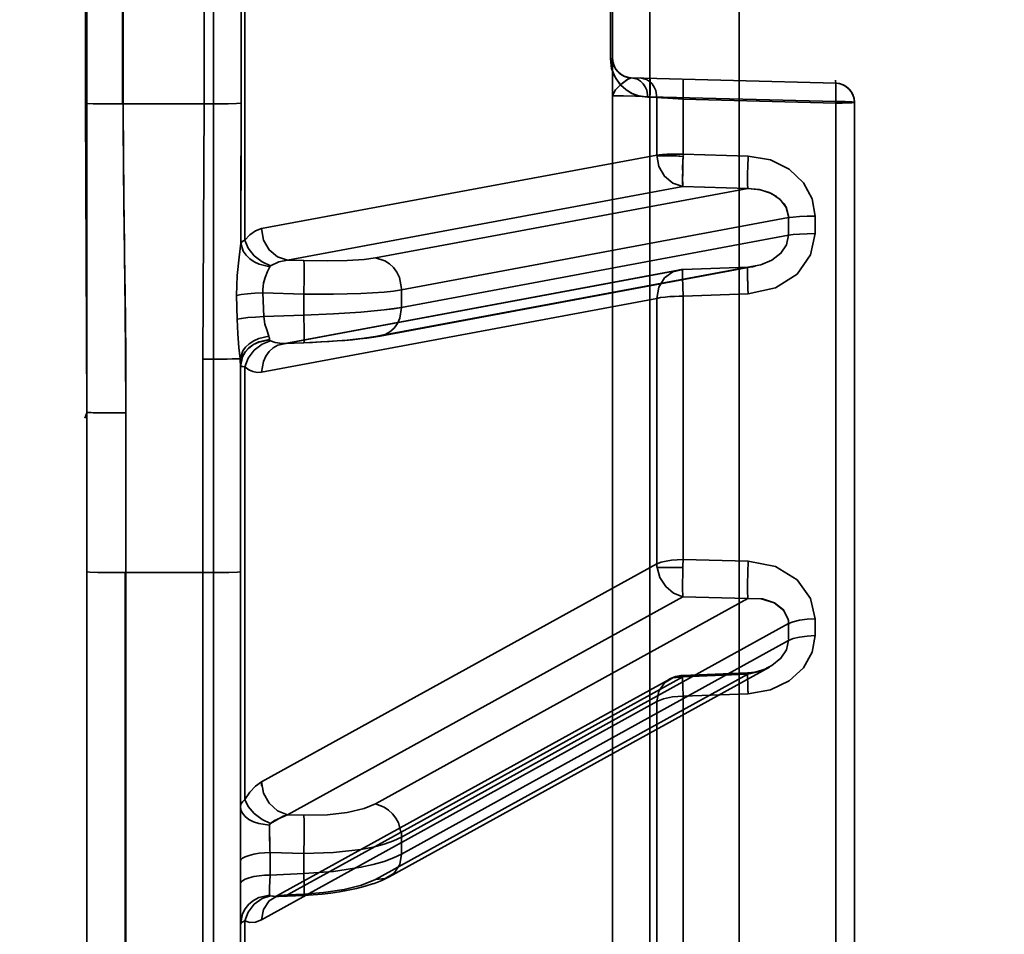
# Model space of a CAD drawing. Header units: millimetres. Extents: x -1465 to 393277, y -3788 to 454312.
# Tile 514 of 656: x 375454 to 375480, y 11025 to 11049. Entities that reach past the tile are written whole.
import ezdxf

# ---------------------------------------------------------------- set-up
doc = ezdxf.new("R2010")
doc.units = ezdxf.units.MM
doc.header["$XCLIPFRAME"] = 2
doc.layers.add('AHU03-3-68634OBJ', color=8, linetype='Continuous')
doc.layers.add('EC-MTR_250-0_7OBJ', color=8, linetype='Continuous')
picture_1 = doc.add_image_def('image3.bmp', size_in_pixel=(1540, 807))

msp = doc.modelspace()

# ---------------------------------------------------------------- linework, layer by layer
at = {"layer": 'AHU03-3-68634OBJ', "color": 8, "linetype": 'Continuous', "lineweight": 35, "ltscale": 100}
msp.add_line((375455.692, 10914.69), (375455.692, 11182.69), dxfattribs=at)
at = {"layer": 'EC-MTR_250-0_7OBJ', "color": 8, "linetype": 'Continuous', "lineweight": 35, "ltscale": 100}
for p, q in [((375458.992, 10981.556), (375458.992, 11108.076)), ((375472.692, 11099.54), (375472.692, 10997.84)), ((375470.365, 11096.131), (375470.365, 11001.248)), ((375459.807, 11042.943), (375459.807, 11054.436)), ((375455.654, 11046.509), (375455.654, 11050.87)), ((375456.617, 11046.495), (375456.617, 11050.884)), ((375456.634, 11046.495), (375456.634, 11050.884)), ((375458.747, 11050.883), (375458.747, 11046.496)), ((375459.711, 11046.512), (375459.711, 11050.867)), ((375469.334, 11047.672), (375469.334, 11049.707)), ((375469.392, 11049.702), (375469.392, 10997.367)), ((375469.567, 11047.296), (375469.515, 11047.347)), ((375469.625, 11047.254), (375469.567, 11047.297)), ((375469.584, 11047.282), (375469.571, 11047.293)), ((375469.598, 11047.272), (375469.584, 11047.282)), ((375469.612, 11047.262), (375469.598, 11047.272)), ((375469.626, 11047.253), (375469.612, 11047.262)), ((375469.686, 11047.221), (375469.624, 11047.254)), ((375469.64, 11047.244), (375469.626, 11047.253)), ((375469.655, 11047.236), (375469.64, 11047.244)), ((375469.67, 11047.228), (375469.655, 11047.236)), ((375469.782, 11047.188), (375469.765, 11047.193)), ((375469.8, 11047.185), (375469.781, 11047.188)), ((375469.819, 11047.182), (375469.799, 11047.185)), ((375469.838, 11047.179), (375469.818, 11047.182)), ((375469.878, 11047.177), (375475.205, 11047.037)), ((375470.308, 11046.668), (375470.541, 11046.662)), ((375470.365, 11046.683), (375475.205, 11046.558)), ((375475.205, 11046.558), (375470.365, 11046.683)), ((375470.541, 11045.164), (375470.541, 11046.662)), ((375471.228, 11046.623), (375475.205, 11046.518)), ((375471.228, 11045.191), (375471.228, 11046.623)), ((375456.634, 11046.495), (375458.747, 11046.496)), ((375475.205, 10994.22), (375475.205, 11046.558)), ((375475.692, 10994.72), (375475.692, 11046.537)), ((375460.241, 11043.248), (375470.541, 11045.164)), ((375472.921, 11045.138), (375471.228, 11045.191)), ((375471.228, 11045.191), (375472.921, 11045.138)), ((375460.921, 11042.426), (375471.221, 11044.346)), ((375471.221, 11044.346), (375472.914, 11044.292)), ((375463.212, 11042.485), (375472.914, 11044.292)), ((375463.892, 11041.654), (375473.979, 11043.533)), ((375473.979, 11043.533), (375473.979, 11043.073)), ((375474.666, 11043.119), (375474.666, 11043.572)), ((375463.892, 11041.195), (375473.979, 11043.073)), ((375460.921, 11042.426), (375461.342, 11042.414)), ((375473.103, 11042.265), (375463.331, 11040.445)), ((375471.22, 11042.181), (375472.913, 11042.244)), ((375472.978, 11042.248), (375472.913, 11042.244)), ((375473.111, 11042.267), (375473.044, 11042.256)), ((375471.103, 11042.168), (375460.802, 11040.249)), ((375460.921, 11040.26), (375471.221, 11042.179)), ((375463.212, 11040.434), (375472.914, 11042.241)), ((375471.221, 11042.179), (375472.914, 11042.241)), ((375459.603, 11040.885), (375459.592, 11041.505)), ((375459.592, 11041.505), (375459.603, 11040.885)), ((375460.28, 11041.574), (375461.342, 11041.541)), ((375460.302, 11040.955), (375460.28, 11041.574)), ((375461.342, 11040.994), (375461.342, 11041.541)), ((375463.892, 11041.195), (375463.892, 11041.654)), ((375471.228, 11041.487), (375472.921, 11041.549)), ((375472.921, 11041.549), (375471.228, 11041.487)), ((375471.228, 11034.625), (375471.228, 11041.487)), ((375460.241, 11039.509), (375470.541, 11041.431)), ((375470.541, 11034.515), (375470.541, 11041.431)), ((375460.302, 11040.955), (375461.342, 11040.994)), ((375460.839, 11040.254), (375460.851, 11040.255)), ((375460.85, 11040.255), (375461.344, 11040.273)), ((375460.921, 11040.26), (375461.342, 11040.276)), ((375463.166, 11040.418), (375463.332, 11040.445)), ((375458.709, 10992.826), (375458.709, 11039.846)), ((375459.692, 11026.76), (375459.692, 11039.693)), ((375459.807, 11028.378), (375459.807, 11039.651)), ((375455.692, 11038.46), (375455.692, 10998.7)), ((375456.709, 11034.289), (375456.709, 11038.446)), ((375471.228, 11034.625), (375472.921, 11034.582)), ((375472.921, 11034.582), (375471.228, 11034.625)), ((375456.692, 11001.818), (375456.692, 11034.289)), ((375456.709, 11034.289), (375458.709, 11034.289)), ((375456.709, 11001.818), (375456.709, 11034.289)), ((375460.241, 11028.834), (375470.541, 11034.515)), ((375470.548, 11034.419), (375471.222, 11034.419)), ((375460.921, 11027.975), (375471.221, 11033.658)), ((375463.212, 11028.264), (375472.914, 11033.615)), ((375471.221, 11033.658), (375472.914, 11033.615)), ((375463.892, 11027.395), (375473.979, 11032.958)), ((375463.892, 11026.953), (375473.979, 11032.516)), ((375473.48, 11031.826), (375463.571, 11026.361)), ((375470.863, 11031.506), (375460.562, 11025.822)), ((375460.921, 11025.891), (375471.221, 11031.575)), ((375463.212, 11026.292), (375472.914, 11031.643)), ((375471.217, 11031.605), (375472.91, 11031.673)), ((375471.221, 11031.575), (375472.914, 11031.643)), ((375472.921, 11031.131), (375471.228, 11031.064)), ((375471.228, 11031.064), (375472.921, 11031.131)), ((375471.228, 11024.599), (375471.228, 11031.064)), ((375460.241, 11025.239), (375470.541, 11030.926)), ((375470.541, 11024.411), (375470.541, 11030.926)), ((375460.921, 11027.975), (375461.342, 11027.965)), ((375463.892, 11026.953), (375463.892, 11027.395)), ((375460.464, 11026.992), (375461.342, 11026.972)), ((375460.464, 11026.992), (375460.464, 11026.409)), ((375461.342, 11026.972), (375461.342, 11026.446)), ((375459.692, 11026.177), (375459.692, 11026.76)), ((375461.342, 11026.446), (375460.464, 11026.409)), ((375463.373, 11026.264), (375463.572, 11026.361)), ((375463.374, 11026.265), (375463.572, 11026.361)), ((375459.692, 11026.177), (375459.692, 10993.358)), ((375463.164, 11026.183), (375463.374, 11026.265)), ((375460.562, 11025.822), (375460.572, 11025.827)), ((375460.643, 11025.847), (375460.682, 11025.851)), ((375460.682, 11025.851), (375461.349, 11025.879)), ((375460.921, 11025.891), (375461.342, 11025.909)), ((375459.807, 11014.594), (375459.807, 11025.213))]:
    msp.add_line(p, q, dxfattribs=at)
at = {"layer": 'EC-MTR_250-0_7OBJ', "color": 8, "linetype": 'Continuous', "lineweight": 35, "ltscale": 100, "flags": 128}
for points in [[(375469.392, 11047.677), (375469.377, 11047.674), (375469.359, 11047.673), (375469.347, 11047.673), (375469.334, 11047.672)], [(375469.334, 11047.672), (375469.378, 11047.377), (375469.424, 11047.255), (375469.48, 11047.151), (375469.603, 11046.987), (375469.737, 11046.867), (375469.877, 11046.779), (375470.019, 11046.718), (375470.308, 11046.668)], [(375470.308, 11046.668), (375470.092, 11046.697), (375469.904, 11046.765), (375469.741, 11046.864), (375469.58, 11047.013), (375469.457, 11047.19), (375469.366, 11047.419), (375469.334, 11047.672)], [(375469.515, 11047.347), (375469.472, 11047.405), (375469.437, 11047.469), (375469.412, 11047.537), (375469.397, 11047.607), (375469.392, 11047.677)], [(375469.429, 11047.486), (375469.421, 11047.508), (375469.413, 11047.531), (375469.406, 11047.556), (375469.4, 11047.584), (375469.395, 11047.614), (375469.393, 11047.645), (375469.392, 11047.677)], [(375469.457, 11047.429), (375469.447, 11047.447), (375469.438, 11047.466), (375469.429, 11047.486)], [(375469.546, 11047.315), (375469.534, 11047.327), (375469.522, 11047.339), (375469.511, 11047.352), (375469.5, 11047.366), (375469.489, 11047.38), (375469.478, 11047.395), (375469.468, 11047.411), (375469.458, 11047.428), (375469.448, 11047.447)], [(375469.392, 11046.702), (375469.457, 11046.853), (375469.606, 11046.998), (375469.78, 11047.134), (375469.878, 11047.177)], [(375469.878, 11047.177), (375469.763, 11047.123), (375469.608, 11046.999), (375469.464, 11046.863), (375469.392, 11046.702)], [(375469.571, 11047.293), (375469.558, 11047.304), (375469.546, 11047.315), (375469.534, 11047.327), (375469.522, 11047.339)], [(375469.731, 11047.202), (375469.715, 11047.208), (375469.7, 11047.214), (375469.684, 11047.221), (375469.669, 11047.228)], [(375469.878, 11047.177), (375469.815, 11047.183), (375469.75, 11047.197), (375469.686, 11047.221)], [(375469.764, 11047.192), (375469.747, 11047.197), (375469.731, 11047.202)], [(375469.879, 11047.177), (375469.857, 11047.178), (375469.837, 11047.179)], [(375469.878, 11047.177), (375470.04, 11047.138), (375470.118, 11047.089), (375470.187, 11047.023), (375470.242, 11046.942), (375470.281, 11046.852), (375470.308, 11046.668)], [(375469.878, 11047.177), (375470.04, 11047.138), (375470.118, 11047.089), (375470.187, 11047.023), (375470.242, 11046.942), (375470.281, 11046.852), (375470.308, 11046.668)], [(375470.541, 11046.662), (375470.514, 11046.846), (375470.475, 11046.936), (375470.42, 11047.017), (375470.351, 11047.083), (375470.274, 11047.132), (375470.112, 11047.171)], [(375470.112, 11047.171), (375470.273, 11047.132), (375470.351, 11047.083), (375470.42, 11047.017), (375470.475, 11046.936), (375470.514, 11046.846), (375470.541, 11046.662)], [(375470.365, 11046.683), (375470.368, 11046.778), (375470.369, 11046.869), (375470.37, 11046.952), (375470.37, 11047.024), (375470.37, 11047.056), (375470.37, 11047.084), (375470.37, 11047.108), (375470.369, 11047.128), (375470.368, 11047.143), (375470.368, 11047.155), (375470.366, 11047.166), (375470.348, 11047.177)], [(375471.228, 11047.141), (375471.232, 11047.121), (375471.233, 11047.105), (375471.233, 11047.083), (375471.234, 11047.056), (375471.234, 11047.024), (375471.234, 11046.988), (375471.234, 11046.905), (375471.233, 11046.812), (375471.231, 11046.716), (375471.228, 11046.623)], [(375471.228, 11047.141), (375471.231, 11047.131), (375471.232, 11047.119), (375471.233, 11047.101), (375471.233, 11047.079), (375471.234, 11047.053), (375471.234, 11047.023), (375471.234, 11046.988), (375471.234, 11046.909), (375471.233, 11046.82), (375471.231, 11046.723), (375471.228, 11046.623)], [(375475.205, 11046.518), (375475.207, 11046.618), (375475.209, 11046.715), (375475.21, 11046.805), (375475.21, 11046.884), (375475.21, 11046.918), (375475.21, 11046.949), (375475.21, 11046.975), (375475.209, 11046.997), (375475.208, 11047.015), (375475.207, 11047.027), (375475.201, 11047.116)], [(375475.692, 11046.537), (375475.687, 11046.607), (375475.672, 11046.676), (375475.648, 11046.742), (375475.615, 11046.803), (375475.574, 11046.86), (375475.525, 11046.91), (375475.469, 11046.953), (375475.408, 11046.988), (375475.344, 11047.014), (375475.275, 11047.03), (375475.205, 11047.037)], [(375475.205, 11047.037), (375475.208, 11047.017), (375475.208, 11047.001), (375475.209, 11046.981), (375475.209, 11046.957), (375475.21, 11046.929), (375475.21, 11046.898), (375475.209, 11046.826), (375475.208, 11046.743), (375475.207, 11046.652), (375475.205, 11046.558)], [(375469.392, 11046.702), (375469.466, 11046.707), (375469.675, 11046.705), (375469.99, 11046.696), (375470.365, 11046.683)], [(375470.365, 11046.683), (375469.99, 11046.696), (375469.675, 11046.705), (375469.466, 11046.707), (375469.392, 11046.702)], [(375470.541, 11046.662), (375470.425, 11046.67), (375470.308, 11046.677)], [(375470.541, 11046.662), (375470.665, 11046.653), (375470.827, 11046.643), (375471.228, 11046.623)], [(375455.654, 11046.509), (375455.662, 11044.489), (375455.692, 11038.46)], [(375455.654, 11046.509), (375455.856, 11046.502), (375456.198, 11046.497), (375456.617, 11046.495)], [(375455.654, 11046.509), (375455.856, 11046.501), (375456.198, 11046.496), (375456.617, 11046.495)], [(375456.634, 11046.495), (375456.637, 11045.849), (375456.645, 11044.95), (375456.657, 11043.782), (375456.667, 11042.897), (375456.674, 11042.403), (375456.685, 11041.597), (375456.695, 11040.799), (375456.702, 11040.008), (375456.707, 11039.223), (375456.709, 11038.446)], [(375456.709, 11038.446), (375456.701, 11040.073), (375456.68, 11041.974), (375456.663, 11043.268), (375456.643, 11045.118), (375456.634, 11046.495)], [(375458.709, 11039.846), (375458.747, 11046.496)], [(375458.747, 11046.496), (375458.709, 11039.846)], [(375458.747, 11046.496), (375459.08, 11046.497), (375459.371, 11046.501), (375459.59, 11046.506), (375459.711, 11046.512)], [(375458.747, 11046.496), (375459.08, 11046.497), (375459.371, 11046.5), (375459.59, 11046.505), (375459.711, 11046.512)], [(375459.711, 11046.512), (375459.709, 11045.601), (375459.699, 11042.871)], [(375459.699, 11042.871), (375459.702, 11043.78), (375459.711, 11046.512)], [(375475.692, 11046.537), (375475.629, 11046.547), (375475.455, 11046.555), (375475.205, 11046.558)], [(375475.692, 11046.537), (375475.629, 11046.528), (375475.455, 11046.521), (375475.205, 11046.518)], [(375475.692, 11046.537), (375475.67, 11046.532), (375475.616, 11046.527), (375475.542, 11046.523), (375475.457, 11046.521), (375475.369, 11046.519), (375475.283, 11046.518), (375475.205, 11046.518)], [(375470.541, 11045.164), (375470.616, 11045.171), (375470.689, 11045.177), (375470.756, 11045.18), (375470.817, 11045.183), (375470.907, 11045.186), (375470.981, 11045.188), (375471.041, 11045.19), (375471.112, 11045.191), (375471.174, 11045.191), (375471.228, 11045.191)], [(375471.221, 11044.346), (375470.962, 11044.427), (375470.743, 11044.61), (375470.596, 11044.867), (375470.541, 11045.164)], [(375470.542, 11045.14), (375470.682, 11045.14), (375470.866, 11045.141), (375471.056, 11045.144), (375471.239, 11045.13)], [(375471.239, 11045.13), (375470.985, 11045.142), (375470.731, 11045.14), (375470.542, 11045.14)], [(375471.227, 11045.14), (375471.223, 11044.994), (375471.216, 11044.839), (375471.218, 11044.68), (375471.215, 11044.533), (375471.217, 11044.413), (375471.221, 11044.346)], [(375471.221, 11044.346), (375471.216, 11044.431), (375471.216, 11044.583), (375471.217, 11044.768), (375471.22, 11044.959), (375471.227, 11045.14)], [(375472.914, 11044.292), (375472.912, 11044.303), (375472.911, 11044.321), (375472.909, 11044.378), (375472.908, 11044.463), (375472.908, 11044.574), (375472.91, 11044.706), (375472.913, 11044.849), (375472.921, 11045.138)], [(375472.921, 11045.138), (375473.502, 11045.037), (375473.992, 11044.795), (375474.365, 11044.442), (375474.592, 11044.02), (375474.666, 11043.572)], [(375472.914, 11044.292), (375473.242, 11044.259), (375473.528, 11044.161), (375473.761, 11044.004), (375473.917, 11043.798), (375473.978, 11043.569)], [(375473.978, 11043.569), (375473.922, 11043.787), (375473.858, 11043.895), (375473.66, 11044.084), (375473.47, 11044.188), (375473.208, 11044.266), (375472.914, 11044.292)], [(375474.666, 11043.572), (375474.461, 11043.569), (375474.265, 11043.561), (375474.099, 11043.549), (375473.979, 11043.533)], [(375460.241, 11043.248), (375460.085, 11043.192), (375459.939, 11043.088), (375459.807, 11042.943)], [(375460.921, 11042.426), (375460.66, 11042.508), (375460.441, 11042.692), (375460.294, 11042.95), (375460.241, 11043.248)], [(375472.914, 11042.241), (375473.25, 11042.3), (375473.543, 11042.424), (375473.778, 11042.606), (375473.927, 11042.829), (375473.979, 11043.073)], [(375474.666, 11043.119), (375474.55, 11042.564), (375474.197, 11042.062), (375473.632, 11041.701), (375472.921, 11041.549)], [(375473.979, 11043.073), (375474.099, 11043.091), (375474.265, 11043.105), (375474.461, 11043.115), (375474.666, 11043.119)], [(375459.592, 11041.505), (375459.609, 11042.025), (375459.658, 11042.504), (375459.699, 11042.871)], [(375459.699, 11042.871), (375459.737, 11042.908), (375459.807, 11042.943)], [(375459.721, 11042.897), (375459.699, 11042.871)], [(375459.699, 11042.871), (375459.767, 11042.66), (375459.84, 11042.557), (375459.937, 11042.462), (375460.054, 11042.382), (375460.184, 11042.32), (375460.455, 11042.255)], [(375459.807, 11042.943), (375459.757, 11042.921), (375459.721, 11042.897)], [(375460.477, 11042.28), (375460.256, 11042.379), (375460.051, 11042.538), (375459.895, 11042.737), (375459.807, 11042.943)], [(375460.275, 11041.652), (375460.296, 11041.832), (375460.338, 11041.972), (375460.402, 11042.126), (375460.455, 11042.255)], [(375460.455, 11042.255), (375460.402, 11042.126), (375460.338, 11041.971), (375460.296, 11041.83), (375460.275, 11041.652)], [(375460.455, 11042.255), (375460.459, 11042.264), (375460.467, 11042.273), (375460.477, 11042.28)], [(375460.921, 11042.426), (375460.692, 11042.381), (375460.477, 11042.28)], [(375460.477, 11042.28), (375460.69, 11042.381), (375460.921, 11042.426)], [(375461.342, 11042.414), (375461.958, 11042.405), (375462.473, 11042.416), (375462.914, 11042.445), (375463.212, 11042.485)], [(375461.342, 11042.414), (375461.344, 11042.403), (375461.346, 11042.387), (375461.35, 11042.335), (375461.352, 11042.257), (375461.353, 11042.155), (375461.353, 11042.033), (375461.351, 11041.898), (375461.345, 11041.619)], [(375463.892, 11041.691), (375463.835, 11041.972), (375463.769, 11042.109), (375463.682, 11042.232), (375463.575, 11042.334), (375463.457, 11042.412), (375463.212, 11042.485)], [(375472.913, 11042.244), (375472.91, 11042.232), (375472.909, 11042.216), (375472.908, 11042.194), (375472.908, 11042.166), (375472.908, 11042.131), (375472.908, 11042.089), (375472.909, 11042.042), (375472.91, 11041.933), (375472.913, 11041.81), (375472.917, 11041.679), (375472.921, 11041.549)], [(375473.044, 11042.256), (375472.978, 11042.248), (375472.913, 11042.244)], [(375471.221, 11042.179), (375470.962, 11042.124), (375470.743, 11041.964), (375470.596, 11041.722), (375470.541, 11041.431)], [(375471.221, 11042.179), (375471.216, 11042.136), (375471.216, 11041.971), (375471.221, 11041.736), (375471.228, 11041.487)], [(375471.228, 11041.487), (375471.221, 11041.736), (375471.216, 11041.971), (375471.216, 11042.136), (375471.221, 11042.179)], [(375472.914, 11042.241), (375472.91, 11042.229), (375472.909, 11042.211), (375472.909, 11042.199), (375472.908, 11042.186), (375472.908, 11042.17), (375472.908, 11042.153), (375472.908, 11042.133), (375472.908, 11042.112), (375472.908, 11042.066), (375472.91, 11041.954), (375472.913, 11041.825), (375472.917, 11041.687), (375472.921, 11041.549)], [(375460.28, 11041.574), (375460.069, 11041.562), (375459.875, 11041.546), (375459.712, 11041.527), (375459.592, 11041.505)], [(375460.28, 11041.574), (375460.277, 11041.598), (375460.276, 11041.622), (375460.275, 11041.652)], [(375460.275, 11041.652), (375460.276, 11041.622), (375460.277, 11041.598), (375460.28, 11041.574)], [(375463.892, 11041.654), (375463.684, 11041.622), (375463.434, 11041.595), (375462.831, 11041.554), (375462.12, 11041.536), (375461.342, 11041.541)], [(375471.228, 11041.487), (375471.122, 11041.488), (375471.005, 11041.483), (375470.883, 11041.476), (375470.759, 11041.465), (375470.642, 11041.451), (375470.541, 11041.431)], [(375470.541, 11041.431), (375470.642, 11041.451), (375470.759, 11041.465), (375470.883, 11041.476), (375471.005, 11041.483), (375471.122, 11041.488), (375471.228, 11041.487)], [(375463.892, 11041.195), (375463.438, 11041.129), (375462.833, 11041.071), (375462.118, 11041.025), (375461.342, 11040.994)], [(375461.342, 11040.994), (375462.12, 11041.025), (375462.831, 11041.071), (375463.434, 11041.129), (375463.684, 11041.161), (375463.892, 11041.195)], [(375461.344, 11040.273), (375461.348, 11040.286), (375461.35, 11040.302), (375461.351, 11040.325), (375461.352, 11040.355), (375461.353, 11040.392), (375461.353, 11040.435), (375461.353, 11040.484), (375461.352, 11040.598), (375461.35, 11040.726), (375461.347, 11040.86), (375461.342, 11040.994)], [(375463.892, 11041.195), (375463.845, 11040.911), (375463.782, 11040.774), (375463.695, 11040.653), (375463.587, 11040.556), (375463.465, 11040.486), (375463.212, 11040.434)], [(375460.302, 11040.955), (375460.085, 11040.944), (375459.886, 11040.928), (375459.722, 11040.907), (375459.603, 11040.885)], [(375460.302, 11040.955), (375460.089, 11040.944), (375459.886, 11040.928), (375459.719, 11040.907), (375459.603, 11040.885)], [(375459.682, 11039.859), (375459.654, 11040.15), (375459.621, 11040.503), (375459.603, 11040.885)], [(375459.603, 11040.885), (375459.621, 11040.506), (375459.654, 11040.148), (375459.682, 11039.859)], [(375460.435, 11040.448), (375460.377, 11040.614), (375460.331, 11040.762), (375460.302, 11040.955)], [(375459.682, 11039.859), (375459.754, 11040.061), (375459.828, 11040.159), (375459.924, 11040.249), (375460.04, 11040.325), (375460.169, 11040.385), (375460.435, 11040.448)], [(375460.435, 11040.448), (375460.445, 11040.413), (375460.451, 11040.383), (375460.454, 11040.347)], [(375460.453, 11040.355), (375460.169, 11040.298), (375460.033, 11040.232), (375459.912, 11040.144), (375459.815, 11040.036), (375459.745, 11039.917), (375459.692, 11039.672)], [(375459.692, 11039.659), (375459.745, 11039.906), (375459.815, 11040.027), (375459.912, 11040.136), (375460.033, 11040.225), (375460.169, 11040.291), (375460.453, 11040.349)], [(375460.477, 11040.323), (375460.256, 11040.236), (375460.051, 11040.079), (375459.895, 11039.873), (375459.807, 11039.651)], [(375460.921, 11040.26), (375460.67, 11040.209), (375460.549, 11040.14), (375460.441, 11040.044), (375460.354, 11039.925), (375460.291, 11039.79), (375460.241, 11039.509)], [(375460.454, 11040.347), (375460.464, 11040.331), (375460.477, 11040.323)], [(375460.454, 11040.347), (375460.464, 11040.331), (375460.477, 11040.323)], [(375460.85, 11040.255), (375460.718, 11040.259), (375460.594, 11040.282), (375460.477, 11040.323)], [(375460.802, 11040.249), (375460.814, 11040.251), (375460.826, 11040.253), (375460.839, 11040.254)], [(375461.342, 11040.276), (375461.958, 11040.306), (375462.473, 11040.344), (375462.914, 11040.39), (375463.212, 11040.434)], [(375461.344, 11040.273), (375461.568, 11040.283), (375461.788, 11040.294), (375462.001, 11040.306), (375462.21, 11040.32), (375462.413, 11040.335), (375462.612, 11040.353), (375462.804, 11040.372), (375462.989, 11040.393), (375463.166, 11040.418), (375463.332, 11040.445)], [(375462.413, 11040.335), (375462.611, 11040.353), (375462.804, 11040.372), (375462.989, 11040.393)], [(375458.709, 11039.846), (375459.037, 11039.847), (375459.199, 11039.848), (375459.348, 11039.85), (375459.475, 11039.852), (375459.575, 11039.854), (375459.644, 11039.856), (375459.682, 11039.859)], [(375459.692, 11039.672), (375459.69, 11039.729), (375459.687, 11039.791), (375459.682, 11039.859)], [(375459.682, 11039.859), (375459.686, 11039.808), (375459.692, 11039.672)], [(375459.807, 11039.651), (375459.743, 11039.652), (375459.704, 11039.655), (375459.692, 11039.659)], [(375459.692, 11039.659), (375459.707, 11039.655), (375459.719, 11039.653), (375459.755, 11039.652), (375459.807, 11039.651)], [(375459.807, 11039.651), (375459.91, 11039.572), (375460.018, 11039.523), (375460.129, 11039.502), (375460.241, 11039.509)], [(375456.709, 11038.446), (375456.525, 11038.446), (375456.336, 11038.447), (375456.154, 11038.448), (375456.069, 11038.449), (375455.991, 11038.45), (375455.92, 11038.451), (375455.858, 11038.452), (375455.806, 11038.453), (375455.763, 11038.455), (375455.731, 11038.456), (375455.719, 11038.457), (375455.701, 11038.458), (375455.689, 11038.447), (375455.639, 11038.311)], [(375470.541, 11034.515), (375470.655, 11034.557), (375470.787, 11034.587), (375470.929, 11034.608), (375471.076, 11034.619), (375471.228, 11034.625)], [(375471.228, 11034.625), (375471.076, 11034.62), (375470.929, 11034.608), (375470.787, 11034.588), (375470.654, 11034.557), (375470.541, 11034.515)], [(375471.228, 11034.625), (375471.227, 11034.57), (375471.224, 11034.514), (375471.225, 11034.465), (375471.222, 11034.419)], [(375472.914, 11033.615), (375472.911, 11033.671), (375472.909, 11033.753), (375472.908, 11033.994), (375472.913, 11034.293), (375472.921, 11034.582)], [(375474.666, 11033.079), (375474.55, 11033.613), (375474.197, 11034.096), (375473.632, 11034.442), (375472.921, 11034.582)], [(375455.692, 11034.303), (375455.766, 11034.297), (375455.974, 11034.293), (375456.298, 11034.29), (375456.709, 11034.289)], [(375458.709, 11034.289), (375459.082, 11034.29), (375459.394, 11034.293), (375459.613, 11034.298), (375459.692, 11034.303)], [(375471.221, 11033.658), (375470.982, 11033.751), (375470.775, 11033.924), (375470.624, 11034.156), (375470.548, 11034.419)], [(375471.222, 11034.419), (375471.222, 11034.398), (375471.221, 11034.37), (375471.22, 11034.338), (375471.22, 11034.305), (375471.219, 11034.274), (375471.218, 11034.245), (375471.218, 11034.217), (375471.217, 11034.186), (375471.217, 11034.153), (375471.216, 11034.116), (375471.216, 11034.077), (375471.216, 11034.034), (375471.215, 11033.99), (375471.215, 11033.943), (375471.215, 11033.894), (375471.216, 11033.843), (375471.216, 11033.793), (375471.217, 11033.744), (375471.219, 11033.698), (375471.221, 11033.658)], [(375472.914, 11033.615), (375473.26, 11033.604), (375473.602, 11033.5), (375473.856, 11033.301), (375473.969, 11033.065)], [(375472.914, 11033.615), (375473.295, 11033.599), (375473.61, 11033.495), (375473.845, 11033.314), (375473.969, 11033.065)], [(375473.969, 11033.065), (375473.975, 11033.03), (375473.978, 11032.995), (375473.979, 11032.958)], [(375473.979, 11032.958), (375474.099, 11033.007), (375474.265, 11033.046), (375474.461, 11033.07), (375474.666, 11033.079)], [(375472.914, 11031.643), (375473.25, 11031.723), (375473.543, 11031.863), (375473.778, 11032.054), (375473.927, 11032.278), (375473.979, 11032.516)], [(375472.921, 11031.131), (375473.502, 11031.233), (375473.992, 11031.468), (375474.365, 11031.808), (375474.592, 11032.213), (375474.666, 11032.644)], [(375473.979, 11032.516), (375474.099, 11032.567), (375474.265, 11032.607), (375474.461, 11032.634), (375474.666, 11032.644)], [(375473.51, 11031.847), (375473.439, 11031.808), (375473.362, 11031.773), (375473.28, 11031.743), (375473.193, 11031.716), (375473.103, 11031.696), (375473.008, 11031.681), (375472.91, 11031.673)], [(375473.51, 11031.847), (375473.408, 11031.794), (375473.296, 11031.748), (375473.175, 11031.712), (375473.046, 11031.686), (375472.91, 11031.673)], [(375470.541, 11030.926), (375470.596, 11031.2), (375470.743, 11031.418), (375470.962, 11031.549), (375471.221, 11031.575)], [(375471.221, 11031.575), (375471.216, 11031.601), (375471.216, 11031.518), (375471.22, 11031.332), (375471.228, 11031.064)], [(375471.221, 11031.575), (375471.216, 11031.6), (375471.216, 11031.513), (375471.22, 11031.325), (375471.228, 11031.064)], [(375472.91, 11031.673), (375472.908, 11031.651), (375472.908, 11031.634), (375472.908, 11031.612), (375472.908, 11031.584), (375472.909, 11031.553), (375472.909, 11031.517), (375472.911, 11031.433), (375472.914, 11031.338), (375472.917, 11031.236), (375472.921, 11031.131)], [(375472.914, 11031.643), (375472.912, 11031.659), (375472.911, 11031.669), (375472.908, 11031.659), (375472.908, 11031.641), (375472.908, 11031.615), (375472.908, 11031.581), (375472.909, 11031.541), (375472.91, 11031.494), (375472.911, 11031.441), (375472.913, 11031.384), (375472.915, 11031.324), (375472.917, 11031.261), (375472.921, 11031.131)], [(375472.914, 11031.643), (375472.913, 11031.656), (375472.911, 11031.669)], [(375471.228, 11031.064), (375470.955, 11031.046), (375470.717, 11030.998), (375470.541, 11030.926)], [(375460.241, 11028.834), (375460.085, 11028.722), (375459.939, 11028.568), (375459.807, 11028.378)], [(375460.921, 11027.975), (375460.66, 11028.08), (375460.441, 11028.279), (375460.294, 11028.543), (375460.241, 11028.834)], [(375459.807, 11028.378), (375459.743, 11028.319), (375459.704, 11028.256), (375459.692, 11028.191)], [(375460.453, 11027.708), (375460.169, 11027.748), (375460.033, 11027.795), (375459.912, 11027.857), (375459.815, 11027.933), (375459.745, 11028.018), (375459.704, 11028.105), (375459.692, 11028.191)], [(375459.807, 11028.378), (375459.895, 11028.196), (375460.051, 11028.013), (375460.256, 11027.858), (375460.477, 11027.751)], [(375461.342, 11027.965), (375461.958, 11027.978), (375462.473, 11028.038), (375462.914, 11028.141), (375463.212, 11028.264)], [(375463.885, 11027.503), (375463.811, 11027.764), (375463.742, 11027.89), (375463.654, 11028.004), (375463.552, 11028.101), (375463.44, 11028.178), (375463.212, 11028.264)], [(375460.477, 11027.751), (375460.58, 11027.825), (375460.921, 11027.975)], [(375460.921, 11027.975), (375460.804, 11027.938), (375460.477, 11027.751)], [(375461.342, 11027.965), (375461.346, 11027.922), (375461.349, 11027.86), (375461.353, 11027.684), (375461.353, 11027.454), (375461.349, 11027.204)], [(375460.453, 11027.708), (375460.452, 11027.598), (375460.457, 11027.225)], [(375460.477, 11027.751), (375460.464, 11027.738), (375460.456, 11027.723), (375460.453, 11027.708)], [(375460.457, 11027.225), (375460.454, 11027.353), (375460.453, 11027.708)], [(375463.892, 11027.395), (375463.684, 11027.298), (375463.434, 11027.211), (375463.148, 11027.137), (375462.831, 11027.075), (375462.12, 11026.994), (375461.342, 11026.972)], [(375459.746, 11026.844), (375459.817, 11026.885), (375459.916, 11026.921), (375460.039, 11026.951), (375460.177, 11026.974), (375460.321, 11026.987), (375460.464, 11026.992)], [(375461.342, 11026.446), (375462.12, 11026.502), (375462.831, 11026.611), (375463.148, 11026.682), (375463.434, 11026.763), (375463.684, 11026.854), (375463.892, 11026.953)], [(375463.212, 11026.292), (375463.465, 11026.316), (375463.695, 11026.453), (375463.845, 11026.685), (375463.892, 11026.953)], [(375459.692, 11026.76), (375459.705, 11026.802), (375459.721, 11026.823), (375459.746, 11026.844)], [(375460.464, 11026.409), (375460.321, 11026.404), (375460.177, 11026.39), (375460.039, 11026.368), (375459.916, 11026.338), (375459.817, 11026.301), (375459.746, 11026.26)], [(375460.464, 11026.409), (375460.454, 11026.086), (375460.453, 11025.967), (375460.453, 11025.885)], [(375461.342, 11026.446), (375461.346, 11026.338), (375461.349, 11026.231), (375461.352, 11026.132), (375461.353, 11026.044), (375461.353, 11026.006), (375461.353, 11025.973), (375461.353, 11025.944), (375461.353, 11025.921), (375461.352, 11025.902), (375461.351, 11025.89), (375461.342, 11025.86)], [(375459.746, 11026.26), (375459.721, 11026.239), (375459.705, 11026.218), (375459.692, 11026.177)], [(375463.212, 11026.292), (375462.846, 11026.142), (375462.397, 11026.03), (375461.861, 11025.949), (375461.342, 11025.909)], [(375461.349, 11025.879), (375461.585, 11025.893), (375461.819, 11025.912), (375462.047, 11025.938), (375462.273, 11025.971), (375462.498, 11026.01), (375462.721, 11026.057), (375462.946, 11026.115), (375463.164, 11026.184)], [(375461.585, 11025.893), (375461.818, 11025.912), (375462.046, 11025.938), (375462.273, 11025.971), (375462.498, 11026.01), (375462.721, 11026.057), (375462.945, 11026.115)], [(375460.453, 11025.885), (375460.169, 11025.821), (375460.033, 11025.749), (375459.912, 11025.651), (375459.815, 11025.532), (375459.745, 11025.4), (375459.692, 11025.129)], [(375460.477, 11025.869), (375460.256, 11025.797), (375460.051, 11025.649), (375459.895, 11025.443), (375459.807, 11025.213)], [(375460.921, 11025.891), (375460.66, 11025.865), (375460.441, 11025.733), (375460.294, 11025.514), (375460.241, 11025.239)], [(375460.477, 11025.869), (375460.464, 11025.873), (375460.453, 11025.885)], [(375460.682, 11025.851), (375460.629, 11025.85), (375460.477, 11025.869)], [(375460.477, 11025.869), (375460.526, 11025.859), (375460.682, 11025.851)], [(375460.562, 11025.822), (375460.572, 11025.827), (375460.588, 11025.834)], [(375460.588, 11025.834), (375460.611, 11025.841), (375460.643, 11025.847), (375460.682, 11025.851)], [(375460.921, 11025.891), (375460.861, 11025.876), (375460.682, 11025.851)], [(375460.682, 11025.851), (375460.741, 11025.855), (375460.921, 11025.891)], [(375461.349, 11025.879), (375461.344, 11025.897), (375461.342, 11025.909)], [(375459.807, 11025.213), (375459.755, 11025.191), (375459.719, 11025.17), (375459.692, 11025.129)], [(375460.241, 11025.239), (375460.084, 11025.178), (375459.939, 11025.171), (375459.807, 11025.213)]]:
    msp.add_lwpolyline(points, dxfattribs=at)
at = {"layer": 'EC-MTR_250-0_7OBJ', "color": 8, "linetype": 'Continuous', "lineweight": 35, "ltscale": 100}
for centre, radius, start, end in [((375469.892, 11047.677), 0.5, 180, 268.5), ((375475.192, 11046.537), 0.5, 0, 88.5), ((375454.948, 11039.176), 17.349, 20.1371, 20.3181), ((375454.926, 11039.166), 17.373, 20.1445, 20.3108), ((375473.379, 11043.536), 0.6, 359.7362, 3.2198), ((375576.653, 11043.303), 102.674, 179.87174, 180.12826), ((375574.394, 11043.345), 99.728, 179.86986, 180.13014), ((375471.249, 11041.382), 0.8, 92.0942, 100.5531), ((375440.398, 11042.262), 20.957, 358.03, 358.2444), ((375440.447, 11042.26), 20.908, 358.0297, 358.2446), ((375462.994, 11041.654), 0.898, 0.0012, 2.3318), ((375460.815, 11041.22), 0.966, 272.0756, 276.2607), ((375494.148, 11033.831), 22.934, 178.0169, 178.5317), ((375471.399, 11034.528), 0.858, 180.8789, 187.3087), ((375471.392, 11034.528), 0.851, 180.8534, 187.3344), ((375473.455, 11032.961), 0.524, 359.7184, 11.4115), ((375566.876, 11032.861), 92.21, 179.86466, 180.13534), ((375568.914, 11032.737), 94.935, 179.86662, 180.13338), ((375471.249, 11030.806), 0.8, 92.3008, 118.8883), ((375461.091, 11028.844), 0.85, 180.6356, 187.3379), ((375463.037, 11027.394), 0.856, 0.0518, 7.3135), ((375463.044, 11027.395), 0.848, 0.019, 7.3462), ((375478.387, 11027.627), 17.934, 181.285, 182.0278), ((375477.896, 11027.613), 17.444, 181.2746, 182.0382), ((375443.357, 11027.611), 17.997, 357.9661, 358.7053), ((375443.741, 11027.6), 17.613, 357.9581, 358.7134)]:
    msp.add_arc(centre, radius, start, end, dxfattribs=at)

# ---------------------------------------------------------------- pictures from other files: only their frames are drawn
at = {"color": 8, "lineweight": 13}
image = msp.add_image(picture_1, insert=(374792.852, 10539.733), size_in_units=(1860, 974.456), dxfattribs=at)
image.set_boundary_path([(-0.5, -0.5), (1539.5, 806.5)])

doc.saveas('drawing.dxf')
